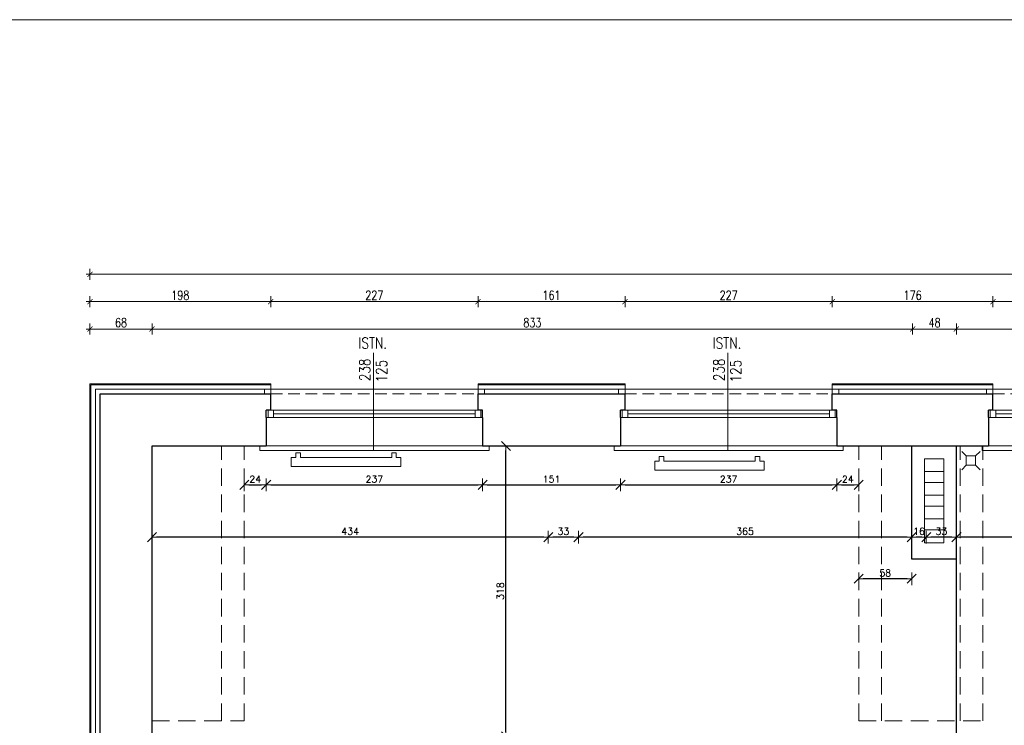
# Model space of a CAD drawing. Header units: millimetres. Extents: x 15214 to 140083, y -437840 to -79279.
# Tile 570 of 656: x 71596 to 72675, y -197888 to -197115. Entities that reach past the tile are written whole.
import ezdxf

# ---------------------------------------------------------------- set-up
doc = ezdxf.new("R2010")
doc.units = ezdxf.units.MM
doc.linetypes.add('HIDDEN', pattern=[9.525, 6.35, -3.175])
doc.layers.get('0').update_dxf_attribs({"lineweight": 0})
for name, color, linetype, lineweight in [('! grzejniki', 7, 'Continuous', 0), ('! tynk', 21, 'Continuous', 0), ('0-osie-tx', 66, 'Continuous', 9), ('A_wymiary', 7, 'Continuous', 5), ('Istn-armatura', 6, 'Continuous', 9), ('Istn-cienka', 4, 'Continuous', 9), ('Istn-okna', 6, 'Continuous', 13), ('Istn-sciany', 3, 'Continuous', 30), ('Istn-went', 5, 'Continuous', 13), ('Istn-widok', 1, 'Continuous', 15), ('Ocieplenie', 4, 'ZIGZAG', 5), ('Opis', 8, 'Continuous', 13)]:
    doc.layers.add(name, color=color, linetype=linetype, lineweight=lineweight)
doc.layers.add('Powierzchnia', color=140, linetype='Continuous', lineweight=5, plot=False)
doc.layers.add('ramki', color=66, linetype='Continuous', lineweight=9, plot=False)
doc.layers.add('Wyburzenia', color=7, linetype='Continuous', lineweight=13, true_color=0xb0b0b0)
doc.styles.add('ARCHETYP', font='romans.shx', dxfattribs={"height": 15})
doc.styles.add('SIMPLEX', font='simplex.shx', dxfattribs={"width": 0.77})
doc.styles.add('TXT', font='simplex.shx')
doc.linetypes.add('ZIGZAG', pattern='A,0.00254,-5.08,[131,ltypeshp.shx,S=5.08,R=0,X=-5.08,Y=0],-10.16,[131,ltypeshp.shx,S=5.08,R=180,X=5.08,Y=0],-5.08', length=20.32254)
doc.dimstyles.new('DIM50', dxfattribs={"dimscale": 5, "dimtxt": 2, "dimasz": 1, "dimexe": 0, "dimexo": 0, "dimgap": 0.5, "dimtad": 1, "dimdec": 4, "dimrnd": 0.5, "dimdsep": 46, "dimtxsty": 'TXT', "dimblk": 'TICK1', "dimblk1": 'TICK1', "dimblk2": 'TICK1', "dimsah": 1, "dimcen": 0, "dimse1": 1, "dimse2": 1, "dimclrd": 1, "dimclre": 7, "dimclrt": 9, "dimadec": 0, "dimazin": 0, "dimtfac": 1, "dimtdec": 4, "dimtmove": 2, "dimatfit": 3, "dimldrblk": 'TICK1', "dimfxl": 1, "dimtolj": 1, "dimarcsym": 0})
doc.dimstyles.new('OL PB 100', dxfattribs={"dimscale": 4, "dimtxt": 2.5, "dimasz": 0.1, "dimexe": 10, "dimexo": 10, "dimgap": 0.5, "dimtad": 1, "dimdec": 1, "dimrnd": 0.5, "dimzin": 9, "dimdsep": 46, "dimtxsty": 'SIMPLEX', "dimblk": 'thick_MSz', "dimcen": 0.05, "dimdle": 8, "dimse1": 1, "dimse2": 1, "dimclrd": 256, "dimclre": 256, "dimclrt": 3, "dimadec": 1, "dimazin": 2, "dimtfac": 1, "dimtdec": 1, "dimtix": 1, "dimtofl": 0, "dimtmove": 2, "dimatfit": 3, "dimldrblk": 'thick_MSz', "dimfxl": 10, "dimfxlon": 1, "dimtolj": 1, "dimlwd": -1, "dimlwe": -1, "dimarcsym": 0})

# ---------------------------------------------------------------- blocks, each defined once
blk = doc.blocks.new('TICK1')
at = {"color": 2}
blk.add_line((-1, -1), (1, 1), dxfattribs=at)
at = {"color": 0}
for p, q in [((0, 0), (-1, 0)), ((0, -1.4), (0, 1.4))]:
    blk.add_line(p, q, dxfattribs=at)
blk = doc.blocks.new('*D231')
at = {"layer": 'DEFPOINTS', "color": 0, "transparency": 16777216}
for p in [(72622.4, -197681.5), (72622.4, -197681.5), (72965.4, -197681.5)]:
    blk.add_point(p, dxfattribs=at)
at = {"layer": 'Wyburzenia', "color": 1, "lineweight": -2, "transparency": 16777216}
blk.add_line((72960.4, -197681.5), (72627.4, -197681.5), dxfattribs=at)
at = {"layer": 'Wyburzenia', "color": 1, "lineweight": -2, "transparency": 16777216, "xscale": 5, "yscale": 5, "zscale": 5, "rotation": 180}
blk.add_blockref('TICK1', (72622.4, -197681.5), dxfattribs=at)
at = {"layer": 'Wyburzenia', "color": 1, "lineweight": -2, "transparency": 16777216, "xscale": 5, "yscale": 5, "zscale": 5}
blk.add_blockref('TICK1', (72965.4, -197681.5), dxfattribs=at)
at = {"layer": 'Wyburzenia', "color": 9, "transparency": 16777216, "insert": (72793.9, -197675.2), "char_height": 7.5, "attachment_point": 5, "style": 'TXT'}
blk.add_mtext('\\A1;343', dxfattribs=at)
blk = doc.blocks.new('*D232')
at = {"layer": 'DEFPOINTS', "color": 0, "transparency": 16777216}
for p in [(72208.4, -197681.5), (72208.4, -197705.6), (72573.4, -197705.6)]:
    blk.add_point(p, dxfattribs=at)
at = {"layer": 'Wyburzenia', "color": 1, "lineweight": -2, "transparency": 16777216}
blk.add_line((72568.4, -197681.5), (72213.4, -197681.5), dxfattribs=at)
at = {"layer": 'Wyburzenia', "color": 1, "lineweight": -2, "transparency": 16777216, "xscale": 5, "yscale": 5, "zscale": 5, "rotation": 180}
blk.add_blockref('TICK1', (72208.4, -197681.5), dxfattribs=at)
at = {"layer": 'Wyburzenia', "color": 1, "lineweight": -2, "transparency": 16777216, "xscale": 5, "yscale": 5, "zscale": 5}
blk.add_blockref('TICK1', (72573.4, -197681.5), dxfattribs=at)
at = {"layer": 'Wyburzenia', "color": 9, "transparency": 16777216, "insert": (72390.9, -197675.2), "char_height": 7.5, "attachment_point": 5, "style": 'TXT'}
blk.add_mtext('\\A1;365', dxfattribs=at)
blk = doc.blocks.new('*D233')
at = {"layer": 'DEFPOINTS', "color": 0, "transparency": 16777216}
for p in [(72175.4, -197681.5), (72175.4, -197681.5), (72208.4, -197705.6)]:
    blk.add_point(p, dxfattribs=at)
at = {"layer": 'Wyburzenia', "color": 1, "lineweight": -2, "transparency": 16777216}
blk.add_line((72203.4, -197681.5), (72180.4, -197681.5), dxfattribs=at)
at = {"layer": 'Wyburzenia', "color": 1, "lineweight": -2, "transparency": 16777216, "xscale": 5, "yscale": 5, "zscale": 5, "rotation": 180}
blk.add_blockref('TICK1', (72175.4, -197681.5), dxfattribs=at)
at = {"layer": 'Wyburzenia', "color": 1, "lineweight": -2, "transparency": 16777216, "xscale": 5, "yscale": 5, "zscale": 5}
blk.add_blockref('TICK1', (72208.4, -197681.5), dxfattribs=at)
at = {"layer": 'Wyburzenia', "color": 9, "transparency": 16777216, "insert": (72191.9, -197675.2), "char_height": 7.5, "attachment_point": 5, "style": 'TXT'}
blk.add_mtext('\\A1;33', dxfattribs=at)
blk = doc.blocks.new('*D234')
at = {"layer": 'DEFPOINTS', "color": 0, "transparency": 16777216}
for p in [(71741.4, -197681.5), (71741.4, -197681.5), (72175.4, -197681.5)]:
    blk.add_point(p, dxfattribs=at)
at = {"layer": 'Wyburzenia', "color": 1, "lineweight": -2, "transparency": 16777216}
blk.add_line((72170.4, -197681.5), (71746.4, -197681.5), dxfattribs=at)
at = {"layer": 'Wyburzenia', "color": 1, "lineweight": -2, "transparency": 16777216, "xscale": 5, "yscale": 5, "zscale": 5, "rotation": 180}
blk.add_blockref('TICK1', (71741.4, -197681.5), dxfattribs=at)
at = {"layer": 'Wyburzenia', "color": 1, "lineweight": -2, "transparency": 16777216, "xscale": 5, "yscale": 5, "zscale": 5}
blk.add_blockref('TICK1', (72175.4, -197681.5), dxfattribs=at)
at = {"layer": 'Wyburzenia', "color": 9, "transparency": 16777216, "insert": (71958.4, -197675.2), "char_height": 7.5, "attachment_point": 5, "style": 'TXT'}
blk.add_mtext('\\A1;434', dxfattribs=at)
blk = doc.blocks.new('*D228')
at = {"layer": '0-osie-tx', "color": 1, "lineweight": -2, "transparency": 16777216}
blk.add_line((72129, -197894.6), (72129, -197586.6), dxfattribs=at)
at = {"layer": 'DEFPOINTS', "color": 0, "transparency": 16777216}
for p in [(72129, -197581.6), (72166.4, -197581.6), (72166.4, -197899.6)]:
    blk.add_point(p, dxfattribs=at)
at = {"layer": '0-osie-tx', "color": 1, "lineweight": -2, "transparency": 16777216, "xscale": 5, "yscale": 5, "zscale": 5}
for p, rotation in [((72129, -197581.6), 90), ((72129, -197899.6), 270)]:
    blk.add_blockref('TICK1', p, dxfattribs=dict(at, rotation=rotation))
at = {"layer": '0-osie-tx', "color": 9, "transparency": 16777216, "insert": (72122.8, -197740.6), "char_height": 7.5, "attachment_point": 5, "rotation": 90, "style": 'TXT'}
blk.add_mtext('\\A1;318', dxfattribs=at)
blk = doc.blocks.new('*D218')
at = {"layer": 'DEFPOINTS', "color": 0, "transparency": 16777216}
for p in [(72589.4, -197681.5), (72622.4, -197681.5), (72589.4, -197705.6)]:
    blk.add_point(p, dxfattribs=at)
at = {"layer": 'Wyburzenia', "color": 1, "lineweight": -2, "transparency": 16777216}
blk.add_line((72617.4, -197681.5), (72594.4, -197681.5), dxfattribs=at)
at = {"layer": 'Wyburzenia', "color": 1, "lineweight": -2, "transparency": 16777216, "xscale": 5, "yscale": 5, "zscale": 5, "rotation": 180}
blk.add_blockref('TICK1', (72589.4, -197681.5), dxfattribs=at)
at = {"layer": 'Wyburzenia', "color": 1, "lineweight": -2, "transparency": 16777216, "xscale": 5, "yscale": 5, "zscale": 5}
blk.add_blockref('TICK1', (72622.4, -197681.5), dxfattribs=at)
at = {"layer": 'Wyburzenia', "color": 9, "transparency": 16777216, "insert": (72605.9, -197675.2), "char_height": 7.5, "attachment_point": 5, "style": 'TXT'}
blk.add_mtext('\\A1;33', dxfattribs=at)
blk = doc.blocks.new('*D219')
at = {"layer": 'DEFPOINTS', "color": 0, "transparency": 16777216}
for p in [(72573.4, -197681.5), (72573.4, -197705.6), (72589.4, -197705.6)]:
    blk.add_point(p, dxfattribs=at)
at = {"layer": 'Wyburzenia', "color": 1, "lineweight": -2, "transparency": 16777216}
blk.add_line((72584.4, -197681.5), (72578.4, -197681.5), dxfattribs=at)
at = {"layer": 'Wyburzenia', "color": 1, "lineweight": -2, "transparency": 16777216, "xscale": 5, "yscale": 5, "zscale": 5, "rotation": 180}
blk.add_blockref('TICK1', (72573.4, -197681.5), dxfattribs=at)
at = {"layer": 'Wyburzenia', "color": 1, "lineweight": -2, "transparency": 16777216, "xscale": 5, "yscale": 5, "zscale": 5}
blk.add_blockref('TICK1', (72589.4, -197681.5), dxfattribs=at)
at = {"layer": 'Wyburzenia', "color": 9, "transparency": 16777216, "insert": (72581.4, -197675.2), "char_height": 7.5, "attachment_point": 5, "style": 'TXT'}
blk.add_mtext('\\A1;16', dxfattribs=at)
blk = doc.blocks.new('A$C19D82A3D')
for points in [[(-5, 10), (-10, 15)], [(5, 10), (10, 15)], [(-5, 0), (-10, -5)], [(5, 0), (10, -5)]]:
    blk.add_lwpolyline(points)
blk.add_lwpolyline([(-5, 10), (5, 10), (5, 0), (-5, 0)], close=True)
blk = doc.blocks.new('*D212')
at = {"layer": '0-osie-tx', "color": 1, "lineweight": -2, "transparency": 16777216}
blk.add_line((71847.4, -197624.3), (71861.4, -197624.3), dxfattribs=at)
at = {"layer": 'DEFPOINTS', "color": 0, "transparency": 16777216}
for p in [(71842.4, -197581.6), (71866.4, -197581.6), (71866.4, -197624.3)]:
    blk.add_point(p, dxfattribs=at)
at = {"layer": '0-osie-tx', "color": 1, "lineweight": -2, "transparency": 16777216, "xscale": 5, "yscale": 5, "zscale": 5, "rotation": 180}
blk.add_blockref('TICK1', (71842.4, -197624.3), dxfattribs=at)
at = {"layer": '0-osie-tx', "color": 1, "lineweight": -2, "transparency": 16777216, "xscale": 5, "yscale": 5, "zscale": 5}
blk.add_blockref('TICK1', (71866.4, -197624.3), dxfattribs=at)
at = {"layer": '0-osie-tx', "color": 9, "transparency": 16777216, "insert": (71854.4, -197618), "char_height": 7.5, "attachment_point": 5, "style": 'TXT'}
blk.add_mtext('\\A1;24', dxfattribs=at)
blk = doc.blocks.new('okno 2')
at = {"layer": 'Istn-cienka', "linetype": 'HIDDEN', "ltscale": 2}
for points in [[(48367, -198652.6), (48594, -198652.6)], [(48599, -198709.6), (48362, -198709.6)]]:
    blk.add_lwpolyline(points, dxfattribs=at)
at = {"layer": 'Istn-okna'}
for points in [[(48599, -198670.6), (48362, -198670.6)], [(48591, -198674.6), (48370, -198674.6)], [(48599, -198678.6), (48362, -198678.6)]]:
    blk.add_lwpolyline(points, dxfattribs=at)
for points in [[(48370, -198670.6), (48364, -198670.6), (48364, -198678.6), (48370, -198678.6)], [(48597, -198670.6), (48591, -198670.6), (48591, -198678.6), (48597, -198678.6)]]:
    blk.add_lwpolyline(points, close=True, dxfattribs=at)
at = {"layer": 'Istn-sciany'}
for points in [[(48367, -198670.6), (48367, -198652.6)], [(48594, -198670.6), (48594, -198652.6)], [(48367, -198670.6), (48362, -198670.6)], [(48362, -198678.6), (48362, -198670.6)], [(48599, -198670.6), (48594, -198670.6)], [(48599, -198678.6), (48599, -198670.6)], [(48362, -198678.6), (48362, -198709.6)], [(48599, -198678.6), (48599, -198709.6)]]:
    blk.add_lwpolyline(points, dxfattribs=at)
at = {"layer": 'Istn-widok'}
for points in [[(48360, -198647.6), (48601, -198647.6)], [(48360, -198652.6), (48360, -198647.6)], [(48601, -198652.6), (48601, -198647.6)], [(48355, -198709.6), (48355, -198714.6)], [(48606, -198714.6), (48355, -198714.6)], [(48606, -198709.6), (48606, -198714.6)]]:
    blk.add_lwpolyline(points, dxfattribs=at)
blk = doc.blocks.new('*D184')
at = {"layer": '0-osie-tx', "color": 1, "lineweight": -2, "transparency": 16777216}
blk.add_line((71746.4, -197912.6), (71837.4, -197912.6), dxfattribs=at)
at = {"layer": 'DEFPOINTS', "color": 0, "transparency": 16777216}
for p in [(71741.4, -197882.6), (71842.4, -197882.6), (71842.4, -197912.6)]:
    blk.add_point(p, dxfattribs=at)
at = {"layer": '0-osie-tx', "color": 1, "lineweight": -2, "transparency": 16777216, "xscale": 5, "yscale": 5, "zscale": 5, "rotation": 180}
blk.add_blockref('TICK1', (71741.4, -197912.6), dxfattribs=at)
at = {"layer": '0-osie-tx', "color": 1, "lineweight": -2, "transparency": 16777216, "xscale": 5, "yscale": 5, "zscale": 5}
blk.add_blockref('TICK1', (71842.4, -197912.6), dxfattribs=at)
at = {"layer": '0-osie-tx', "color": 9, "transparency": 16777216, "insert": (71791.9, -197906.3), "char_height": 7.5, "attachment_point": 5, "style": 'TXT'}
blk.add_mtext('\\A1;101', dxfattribs=at)
blk = doc.blocks.new('*D185')
at = {"layer": '0-osie-tx', "color": 1, "lineweight": -2, "transparency": 16777216}
blk.add_line((71871.4, -197624.3), (72098.4, -197624.3), dxfattribs=at)
at = {"layer": 'DEFPOINTS', "color": 0, "transparency": 16777216}
for p in [(71866.4, -197581.6), (72103.4, -197581.6), (72103.4, -197624.3)]:
    blk.add_point(p, dxfattribs=at)
at = {"layer": '0-osie-tx', "color": 1, "lineweight": -2, "transparency": 16777216, "xscale": 5, "yscale": 5, "zscale": 5, "rotation": 180}
blk.add_blockref('TICK1', (71866.4, -197624.3), dxfattribs=at)
at = {"layer": '0-osie-tx', "color": 1, "lineweight": -2, "transparency": 16777216, "xscale": 5, "yscale": 5, "zscale": 5}
blk.add_blockref('TICK1', (72103.4, -197624.3), dxfattribs=at)
at = {"layer": '0-osie-tx', "color": 9, "transparency": 16777216, "insert": (71984.9, -197618), "char_height": 7.5, "attachment_point": 5, "style": 'TXT'}
blk.add_mtext('\\A1;237', dxfattribs=at)
blk = doc.blocks.new('*D186')
at = {"layer": '0-osie-tx', "color": 1, "lineweight": -2, "transparency": 16777216}
blk.add_line((72108.4, -197624.3), (72249.4, -197624.3), dxfattribs=at)
at = {"layer": 'DEFPOINTS', "color": 0, "transparency": 16777216}
for p in [(72103.4, -197581.6), (72254.4, -197581.6), (72254.4, -197624.3)]:
    blk.add_point(p, dxfattribs=at)
at = {"layer": '0-osie-tx', "color": 1, "lineweight": -2, "transparency": 16777216, "xscale": 5, "yscale": 5, "zscale": 5, "rotation": 180}
blk.add_blockref('TICK1', (72103.4, -197624.3), dxfattribs=at)
at = {"layer": '0-osie-tx', "color": 1, "lineweight": -2, "transparency": 16777216, "xscale": 5, "yscale": 5, "zscale": 5}
blk.add_blockref('TICK1', (72254.4, -197624.3), dxfattribs=at)
at = {"layer": '0-osie-tx', "color": 9, "transparency": 16777216, "insert": (72178.9, -197618), "char_height": 7.5, "attachment_point": 5, "style": 'TXT'}
blk.add_mtext('\\A1;151', dxfattribs=at)
blk = doc.blocks.new('*D187')
at = {"layer": '0-osie-tx', "color": 1, "lineweight": -2, "transparency": 16777216}
blk.add_line((72259.4, -197624.3), (72486.4, -197624.3), dxfattribs=at)
at = {"layer": 'DEFPOINTS', "color": 0, "transparency": 16777216}
for p in [(72254.4, -197581.6), (72491.4, -197581.6), (72491.4, -197624.3)]:
    blk.add_point(p, dxfattribs=at)
at = {"layer": '0-osie-tx', "color": 1, "lineweight": -2, "transparency": 16777216, "xscale": 5, "yscale": 5, "zscale": 5, "rotation": 180}
blk.add_blockref('TICK1', (72254.4, -197624.3), dxfattribs=at)
at = {"layer": '0-osie-tx', "color": 1, "lineweight": -2, "transparency": 16777216, "xscale": 5, "yscale": 5, "zscale": 5}
blk.add_blockref('TICK1', (72491.4, -197624.3), dxfattribs=at)
at = {"layer": '0-osie-tx', "color": 9, "transparency": 16777216, "insert": (72372.9, -197618), "char_height": 7.5, "attachment_point": 5, "style": 'TXT'}
blk.add_mtext('\\A1;237', dxfattribs=at)
blk = doc.blocks.new('*D188')
at = {"layer": '0-osie-tx', "color": 1, "lineweight": -2, "transparency": 16777216}
blk.add_line((72496.4, -197624.3), (72510.4, -197624.3), dxfattribs=at)
at = {"layer": 'DEFPOINTS', "color": 0, "transparency": 16777216}
for p in [(72491.4, -197581.6), (72515.4, -197581.6), (72515.4, -197624.3)]:
    blk.add_point(p, dxfattribs=at)
at = {"layer": '0-osie-tx', "color": 1, "lineweight": -2, "transparency": 16777216, "xscale": 5, "yscale": 5, "zscale": 5, "rotation": 180}
blk.add_blockref('TICK1', (72491.4, -197624.3), dxfattribs=at)
at = {"layer": '0-osie-tx', "color": 1, "lineweight": -2, "transparency": 16777216, "xscale": 5, "yscale": 5, "zscale": 5}
blk.add_blockref('TICK1', (72515.4, -197624.3), dxfattribs=at)
at = {"layer": '0-osie-tx', "color": 9, "transparency": 16777216, "insert": (72503.4, -197618), "char_height": 7.5, "attachment_point": 5, "style": 'TXT'}
blk.add_mtext('\\A1;24', dxfattribs=at)
blk = doc.blocks.new('*D189')
at = {"layer": '0-osie-tx', "color": 1, "lineweight": -2, "transparency": 16777216}
blk.add_line((72568.4, -197727.1), (72520.4, -197727.1), dxfattribs=at)
at = {"layer": 'DEFPOINTS', "color": 0, "transparency": 16777216}
for p in [(72515.4, -197705.6), (72573.4, -197705.6), (72515.4, -197727.1)]:
    blk.add_point(p, dxfattribs=at)
at = {"layer": '0-osie-tx', "color": 1, "lineweight": -2, "transparency": 16777216, "xscale": 5, "yscale": 5, "zscale": 5, "rotation": 180}
blk.add_blockref('TICK1', (72515.4, -197727.1), dxfattribs=at)
at = {"layer": '0-osie-tx', "color": 1, "lineweight": -2, "transparency": 16777216, "xscale": 5, "yscale": 5, "zscale": 5}
blk.add_blockref('TICK1', (72573.4, -197727.1), dxfattribs=at)
at = {"layer": '0-osie-tx', "color": 9, "transparency": 16777216, "insert": (72544.4, -197720.8), "char_height": 7.5, "attachment_point": 5, "style": 'TXT'}
blk.add_mtext('\\A1;58', dxfattribs=at)
blk = doc.blocks.new('thick_MSz')
for p, q in [((-10, 0), (10, 0)), ((0, 15), (0, -15))]:
    blk.add_line(p, q)
at = {"const_width": 2, "elevation": 2}
blk.add_lwpolyline([(-7.1, -7.1), (7.1, 7.1)], dxfattribs=at)
blk = doc.blocks.new('*D1011')
at = {"layer": 'A_wymiary', "transparency": 16777216}
blk.add_line((71134.4, -199588.2), (71134.4, -197514), dxfattribs=at)
at = {"layer": 'DEFPOINTS', "color": 0, "transparency": 16777216}
for p in [(71134.4, -197513.6), (71673.4, -197513.6), (71950.4, -199588.6)]:
    blk.add_point(p, dxfattribs=at)
at = {"layer": 'A_wymiary', "transparency": 16777216, "xscale": 0.4, "yscale": 0.4, "zscale": 0.4}
for p, rotation in [((71134.4, -197513.6), 90), ((71134.4, -199588.6), 270)]:
    blk.add_blockref('thick_MSz', p, dxfattribs=dict(at, rotation=rotation))
at = {"layer": 'A_wymiary', "color": 3, "transparency": 16777216, "insert": (71127.4, -198551.1), "char_height": 10, "attachment_point": 5, "rotation": 90, "style": 'SIMPLEX'}
blk.add_mtext('\\A1;2075', dxfattribs=at)
blk = doc.blocks.new('*D1012')
at = {"layer": 'A_wymiary', "transparency": 16777216}
blk.add_line((71673.8, -197393.6), (74389, -197393.6), dxfattribs=at)
at = {"layer": 'DEFPOINTS', "color": 0, "transparency": 16777216}
for p in [(74389.4, -197393.6), (71673.4, -197513.6), (74389.4, -197513.6)]:
    blk.add_point(p, dxfattribs=at)
at = {"layer": 'A_wymiary', "transparency": 16777216, "xscale": 0.4, "yscale": 0.4, "zscale": 0.4, "rotation": 180}
blk.add_blockref('thick_MSz', (71673.4, -197393.6), dxfattribs=at)
at = {"layer": 'A_wymiary', "transparency": 16777216, "xscale": 0.4, "yscale": 0.4, "zscale": 0.4}
blk.add_blockref('thick_MSz', (74389.4, -197393.6), dxfattribs=at)
at = {"layer": 'A_wymiary', "color": 3, "transparency": 16777216, "insert": (73031.4, -197386.6), "char_height": 10, "attachment_point": 5, "style": 'SIMPLEX'}
blk.add_mtext('\\A1;2716', dxfattribs=at)
blk = doc.blocks.new('*D1037')
at = {"layer": 'A_wymiary', "transparency": 16777216}
blk.add_line((71164.4, -198072.2), (71164.4, -197514), dxfattribs=at)
at = {"layer": 'DEFPOINTS', "color": 0, "transparency": 16777216}
for p in [(71164.4, -197513.6), (71673.4, -197513.6), (71673.4, -198072.6)]:
    blk.add_point(p, dxfattribs=at)
at = {"layer": 'A_wymiary', "transparency": 16777216, "xscale": 0.4, "yscale": 0.4, "zscale": 0.4}
for p, rotation in [((71164.4, -197513.6), 90), ((71164.4, -198072.6), 270)]:
    blk.add_blockref('thick_MSz', p, dxfattribs=dict(at, rotation=rotation))
at = {"layer": 'A_wymiary', "color": 3, "transparency": 16777216, "insert": (71157.4, -197793.1), "char_height": 10, "attachment_point": 5, "rotation": 90, "style": 'SIMPLEX'}
blk.add_mtext('\\A1;559', dxfattribs=at)
blk = doc.blocks.new('*D1038')
at = {"layer": 'A_wymiary', "transparency": 16777216}
blk.add_line((71194.4, -197514), (71194.4, -197581.2), dxfattribs=at)
at = {"layer": 'DEFPOINTS', "color": 0, "transparency": 16777216}
for p in [(71673.4, -197513.6), (71194.4, -197581.6), (71741.4, -197581.6)]:
    blk.add_point(p, dxfattribs=at)
at = {"layer": 'A_wymiary', "transparency": 16777216, "xscale": 0.4, "yscale": 0.4, "zscale": 0.4}
for p, rotation in [((71194.4, -197513.6), 90), ((71194.4, -197581.6), 270)]:
    blk.add_blockref('thick_MSz', p, dxfattribs=dict(at, rotation=rotation))
at = {"layer": 'A_wymiary', "color": 3, "transparency": 16777216, "insert": (71187.4, -197547.6), "char_height": 10, "attachment_point": 5, "rotation": 90, "style": 'SIMPLEX'}
blk.add_mtext('\\A1;68', dxfattribs=at)
blk = doc.blocks.new('*D1039')
at = {"layer": 'A_wymiary', "transparency": 16777216}
blk.add_line((71194.4, -197582), (71194.4, -198337.2), dxfattribs=at)
at = {"layer": 'DEFPOINTS', "color": 0, "transparency": 16777216}
for p in [(71741.4, -197581.6), (71194.4, -198337.6), (71741.4, -198337.6)]:
    blk.add_point(p, dxfattribs=at)
at = {"layer": 'A_wymiary', "transparency": 16777216, "xscale": 0.4, "yscale": 0.4, "zscale": 0.4}
for p, rotation in [((71194.4, -197581.6), 90), ((71194.4, -198337.6), 270)]:
    blk.add_blockref('thick_MSz', p, dxfattribs=dict(at, rotation=rotation))
at = {"layer": 'A_wymiary', "color": 3, "transparency": 16777216, "insert": (71187.4, -197959.6), "char_height": 10, "attachment_point": 5, "rotation": 90, "style": 'SIMPLEX'}
blk.add_mtext('\\A1;756', dxfattribs=at)
blk = doc.blocks.new('*D1113')
at = {"layer": 'A_wymiary', "transparency": 16777216}
blk.add_line((71673.8, -197423.6), (71871, -197423.6), dxfattribs=at)
at = {"layer": 'DEFPOINTS', "color": 0, "transparency": 16777216}
for p in [(71871.4, -197423.6), (71673.4, -197513.6), (71871.4, -197513.6)]:
    blk.add_point(p, dxfattribs=at)
at = {"layer": 'A_wymiary', "transparency": 16777216, "xscale": 0.4, "yscale": 0.4, "zscale": 0.4, "rotation": 180}
blk.add_blockref('thick_MSz', (71673.4, -197423.6), dxfattribs=at)
at = {"layer": 'A_wymiary', "transparency": 16777216, "xscale": 0.4, "yscale": 0.4, "zscale": 0.4}
blk.add_blockref('thick_MSz', (71871.4, -197423.6), dxfattribs=at)
at = {"layer": 'A_wymiary', "color": 3, "transparency": 16777216, "insert": (71772.4, -197416.6), "char_height": 10, "attachment_point": 5, "style": 'SIMPLEX'}
blk.add_mtext('\\A1;198', dxfattribs=at)
blk = doc.blocks.new('*D1114')
at = {"layer": 'A_wymiary', "transparency": 16777216}
blk.add_line((71871.8, -197423.6), (72098, -197423.6), dxfattribs=at)
at = {"layer": 'DEFPOINTS', "color": 0, "transparency": 16777216}
for p in [(72098.4, -197423.6), (71871.4, -197513.6), (72098.4, -197533.6)]:
    blk.add_point(p, dxfattribs=at)
at = {"layer": 'A_wymiary', "transparency": 16777216, "xscale": 0.4, "yscale": 0.4, "zscale": 0.4, "rotation": 180}
blk.add_blockref('thick_MSz', (71871.4, -197423.6), dxfattribs=at)
at = {"layer": 'A_wymiary', "transparency": 16777216, "xscale": 0.4, "yscale": 0.4, "zscale": 0.4}
blk.add_blockref('thick_MSz', (72098.4, -197423.6), dxfattribs=at)
at = {"layer": 'A_wymiary', "color": 3, "transparency": 16777216, "insert": (71984.9, -197416.6), "char_height": 10, "attachment_point": 5, "style": 'SIMPLEX'}
blk.add_mtext('\\A1;227', dxfattribs=at)
blk = doc.blocks.new('*D1115')
at = {"layer": 'A_wymiary', "transparency": 16777216}
blk.add_line((72098.8, -197423.6), (72259, -197423.6), dxfattribs=at)
at = {"layer": 'DEFPOINTS', "color": 0, "transparency": 16777216}
for p in [(72259.4, -197423.6), (72098.4, -197533.6), (72259.4, -197533.6)]:
    blk.add_point(p, dxfattribs=at)
at = {"layer": 'A_wymiary', "transparency": 16777216, "xscale": 0.4, "yscale": 0.4, "zscale": 0.4, "rotation": 180}
blk.add_blockref('thick_MSz', (72098.4, -197423.6), dxfattribs=at)
at = {"layer": 'A_wymiary', "transparency": 16777216, "xscale": 0.4, "yscale": 0.4, "zscale": 0.4}
blk.add_blockref('thick_MSz', (72259.4, -197423.6), dxfattribs=at)
at = {"layer": 'A_wymiary', "color": 3, "transparency": 16777216, "insert": (72178.9, -197416.6), "char_height": 10, "attachment_point": 5, "style": 'SIMPLEX'}
blk.add_mtext('\\A1;161', dxfattribs=at)
blk = doc.blocks.new('*D1116')
at = {"layer": 'A_wymiary', "transparency": 16777216}
blk.add_line((72259.8, -197423.6), (72486, -197423.6), dxfattribs=at)
at = {"layer": 'DEFPOINTS', "color": 0, "transparency": 16777216}
for p in [(72486.4, -197423.6), (72259.4, -197533.6), (72486.4, -197533.6)]:
    blk.add_point(p, dxfattribs=at)
at = {"layer": 'A_wymiary', "transparency": 16777216, "xscale": 0.4, "yscale": 0.4, "zscale": 0.4, "rotation": 180}
blk.add_blockref('thick_MSz', (72259.4, -197423.6), dxfattribs=at)
at = {"layer": 'A_wymiary', "transparency": 16777216, "xscale": 0.4, "yscale": 0.4, "zscale": 0.4}
blk.add_blockref('thick_MSz', (72486.4, -197423.6), dxfattribs=at)
at = {"layer": 'A_wymiary', "color": 3, "transparency": 16777216, "insert": (72372.9, -197416.6), "char_height": 10, "attachment_point": 5, "style": 'SIMPLEX'}
blk.add_mtext('\\A1;227', dxfattribs=at)
blk = doc.blocks.new('*D1117')
at = {"layer": 'A_wymiary', "transparency": 16777216}
blk.add_line((72486.8, -197423.6), (72662, -197423.6), dxfattribs=at)
at = {"layer": 'DEFPOINTS', "color": 0, "transparency": 16777216}
for p in [(72662.4, -197423.6), (72486.4, -197533.6), (72662.4, -197533.6)]:
    blk.add_point(p, dxfattribs=at)
at = {"layer": 'A_wymiary', "transparency": 16777216, "xscale": 0.4, "yscale": 0.4, "zscale": 0.4, "rotation": 180}
blk.add_blockref('thick_MSz', (72486.4, -197423.6), dxfattribs=at)
at = {"layer": 'A_wymiary', "transparency": 16777216, "xscale": 0.4, "yscale": 0.4, "zscale": 0.4}
blk.add_blockref('thick_MSz', (72662.4, -197423.6), dxfattribs=at)
at = {"layer": 'A_wymiary', "color": 3, "transparency": 16777216, "insert": (72574.4, -197416.6), "char_height": 10, "attachment_point": 5, "style": 'SIMPLEX'}
blk.add_mtext('\\A1;176', dxfattribs=at)
blk = doc.blocks.new('*D1118')
at = {"layer": 'A_wymiary', "transparency": 16777216}
blk.add_line((72662.8, -197423.6), (72889, -197423.6), dxfattribs=at)
at = {"layer": 'DEFPOINTS', "color": 0, "transparency": 16777216}
for p in [(72889.4, -197423.6), (72662.4, -197533.6), (72889.4, -197533.6)]:
    blk.add_point(p, dxfattribs=at)
at = {"layer": 'A_wymiary', "transparency": 16777216, "xscale": 0.4, "yscale": 0.4, "zscale": 0.4, "rotation": 180}
blk.add_blockref('thick_MSz', (72662.4, -197423.6), dxfattribs=at)
at = {"layer": 'A_wymiary', "transparency": 16777216, "xscale": 0.4, "yscale": 0.4, "zscale": 0.4}
blk.add_blockref('thick_MSz', (72889.4, -197423.6), dxfattribs=at)
at = {"layer": 'A_wymiary', "color": 3, "transparency": 16777216, "insert": (72775.9, -197416.6), "char_height": 10, "attachment_point": 5, "style": 'SIMPLEX'}
blk.add_mtext('\\A1;227', dxfattribs=at)
blk = doc.blocks.new('*D1126')
at = {"layer": 'A_wymiary', "transparency": 16777216}
blk.add_line((71673.8, -197453.6), (71741, -197453.6), dxfattribs=at)
at = {"layer": 'DEFPOINTS', "color": 0, "transparency": 16777216}
for p in [(71741.4, -197453.6), (71673.4, -197513.6), (71741.4, -197581.6)]:
    blk.add_point(p, dxfattribs=at)
at = {"layer": 'A_wymiary', "transparency": 16777216, "xscale": 0.4, "yscale": 0.4, "zscale": 0.4, "rotation": 180}
blk.add_blockref('thick_MSz', (71673.4, -197453.6), dxfattribs=at)
at = {"layer": 'A_wymiary', "transparency": 16777216, "xscale": 0.4, "yscale": 0.4, "zscale": 0.4}
blk.add_blockref('thick_MSz', (71741.4, -197453.6), dxfattribs=at)
at = {"layer": 'A_wymiary', "color": 3, "transparency": 16777216, "insert": (71707.4, -197446.6), "char_height": 10, "attachment_point": 5, "style": 'SIMPLEX'}
blk.add_mtext('\\A1;68', dxfattribs=at)
blk = doc.blocks.new('*D1127')
at = {"layer": 'A_wymiary', "transparency": 16777216}
blk.add_line((71741.8, -197453.6), (72574, -197453.6), dxfattribs=at)
at = {"layer": 'DEFPOINTS', "color": 0, "transparency": 16777216}
for p in [(72574.4, -197453.6), (71741.4, -197581.6), (72574.4, -197581.6)]:
    blk.add_point(p, dxfattribs=at)
at = {"layer": 'A_wymiary', "transparency": 16777216, "xscale": 0.4, "yscale": 0.4, "zscale": 0.4, "rotation": 180}
blk.add_blockref('thick_MSz', (71741.4, -197453.6), dxfattribs=at)
at = {"layer": 'A_wymiary', "transparency": 16777216, "xscale": 0.4, "yscale": 0.4, "zscale": 0.4}
blk.add_blockref('thick_MSz', (72574.4, -197453.6), dxfattribs=at)
at = {"layer": 'A_wymiary', "color": 3, "transparency": 16777216, "insert": (72157.9, -197446.6), "char_height": 10, "attachment_point": 5, "style": 'SIMPLEX'}
blk.add_mtext('\\A1;833', dxfattribs=at)
blk = doc.blocks.new('*D1128')
at = {"layer": 'A_wymiary', "transparency": 16777216}
blk.add_line((72574.8, -197453.6), (72622, -197453.6), dxfattribs=at)
at = {"layer": 'DEFPOINTS', "color": 0, "transparency": 16777216}
for p in [(72622.4, -197453.6), (72574.4, -197581.6), (72622.4, -197581.6)]:
    blk.add_point(p, dxfattribs=at)
at = {"layer": 'A_wymiary', "transparency": 16777216, "xscale": 0.4, "yscale": 0.4, "zscale": 0.4, "rotation": 180}
blk.add_blockref('thick_MSz', (72574.4, -197453.6), dxfattribs=at)
at = {"layer": 'A_wymiary', "transparency": 16777216, "xscale": 0.4, "yscale": 0.4, "zscale": 0.4}
blk.add_blockref('thick_MSz', (72622.4, -197453.6), dxfattribs=at)
at = {"layer": 'A_wymiary', "color": 3, "transparency": 16777216, "insert": (72598.4, -197446.6), "char_height": 10, "attachment_point": 5, "style": 'SIMPLEX'}
blk.add_mtext('\\A1;48', dxfattribs=at)
blk = doc.blocks.new('*D1129')
at = {"layer": 'A_wymiary', "transparency": 16777216}
blk.add_line((72622.8, -197453.6), (72965, -197453.6), dxfattribs=at)
at = {"layer": 'DEFPOINTS', "color": 0, "transparency": 16777216}
for p in [(72965.4, -197453.6), (72622.4, -197581.6), (72965.4, -197581.6)]:
    blk.add_point(p, dxfattribs=at)
at = {"layer": 'A_wymiary', "transparency": 16777216, "xscale": 0.4, "yscale": 0.4, "zscale": 0.4, "rotation": 180}
blk.add_blockref('thick_MSz', (72622.4, -197453.6), dxfattribs=at)
at = {"layer": 'A_wymiary', "transparency": 16777216, "xscale": 0.4, "yscale": 0.4, "zscale": 0.4}
blk.add_blockref('thick_MSz', (72965.4, -197453.6), dxfattribs=at)
at = {"layer": 'A_wymiary', "color": 3, "transparency": 16777216, "insert": (72793.9, -197446.6), "char_height": 10, "attachment_point": 5, "style": 'SIMPLEX'}
blk.add_mtext('\\A1;343', dxfattribs=at)

msp = doc.modelspace()

# ---------------------------------------------------------------- linework, layer by layer
at = {"layer": '! grzejniki'}
for points in [[(72008.92327, -197589.17942), (72008.92327, -197594.17942), (72013.92327, -197594.17942), (72013.92327, -197604.17942), (71893.92327, -197604.17942), (71893.92327, -197594.17942), (71898.92327, -197594.17942), (71898.92327, -197589.17942), (71903.92327, -197589.17942), (71903.92327, -197594.17942), (72003.92327, -197594.17942), (72003.92327, -197589.17942)], [(72406.89099, -197593.3383), (72406.89099, -197598.3383), (72411.89099, -197598.3383), (72411.89099, -197608.3383), (72291.89099, -197608.3383), (72291.89099, -197598.3383), (72296.89099, -197598.3383), (72296.89099, -197593.3383), (72301.89099, -197593.3383), (72301.89099, -197598.3383), (72401.89099, -197598.3383), (72401.89099, -197593.3383)]]:
    msp.add_lwpolyline(points, close=True, dxfattribs=at)
at = {"layer": '! tynk'}
for points in [[(71673.42327, -198072.5883), (71673.42327, -197513.5883), (71871.42327, -197513.5883)], [(71674.42327, -198072.5883), (71674.42327, -197514.5883), (71871.42327, -197514.5883)], [(71871.42327, -197524.5883), (71871.42327, -197513.5883)], [(72098.42327, -197524.5883), (72098.42327, -197513.5883)], [(72098.42327, -197513.5883), (72259.42327, -197513.5883)], [(72098.42327, -197514.5883), (72259.42327, -197514.5883)], [(72259.42327, -197524.5883), (72259.42327, -197513.5883)], [(72486.42327, -197524.5883), (72486.42327, -197513.5883)], [(72486.42327, -197513.5883), (72662.42327, -197513.5883)], [(72486.42327, -197514.5883), (72662.42327, -197514.5883)], [(72662.42327, -197524.5883), (72662.42327, -197513.5883)]]:
    msp.add_lwpolyline(points, dxfattribs=at)
at = {"layer": 'Istn-sciany'}
for p, q in [((71684.42327, -198072.5883), (71684.42327, -197524.5883)), ((71684.42327, -197524.5883), (71871.42327, -197524.5883)), ((72098.42327, -197524.5883), (72259.42327, -197524.5883)), ((72486.42327, -197524.5883), (72662.42327, -197524.5883))]:
    msp.add_line(p, q, dxfattribs=at)
for points in [[(71741.42327, -198067.5883), (71741.42327, -197581.5883), (71866.42327, -197581.5883)], [(72103.42327, -197581.5883), (72254.42327, -197581.5883)], [(72491.42327, -197581.5883), (72657.42327, -197581.5883)], [(72622.42327, -197705.5883), (72573.42327, -197705.5883), (72573.42327, -197581.5883)], [(72622.42327, -198000.5883), (72622.42327, -197581.5883)]]:
    msp.add_lwpolyline(points, dxfattribs=at)
at = {"layer": 'Istn-went'}
msp.add_lwpolyline([(72587.42327, -197687.5883), (72608.42327, -197687.5883), (72608.42327, -197595.5883), (72587.42327, -197595.5883)], close=True, dxfattribs=at)
for points in [[(72608.42327, -197595.5883), (72587.42327, -197595.5883)], [(72608.42327, -197609.5883), (72587.42327, -197609.5883)], [(72608.42327, -197621.5883), (72587.42327, -197621.5883)], [(72608.42327, -197635.5883), (72587.42327, -197635.5883)], [(72608.42327, -197647.5883), (72587.42327, -197647.5883)], [(72608.42327, -197661.5883), (72587.42327, -197661.5883)], [(72608.42327, -197673.5883), (72587.42327, -197673.5883)], [(72608.42327, -197687.5883), (72587.42327, -197687.5883)]]:
    msp.add_lwpolyline(points, dxfattribs=at)
at = {"layer": 'Istn-widok', "linetype": 'HIDDEN', "ltscale": 3}
for points in [[(71817.42327, -197882.5883), (71817.42327, -197581.5883)], [(71842.42327, -197882.5883), (71842.42327, -197581.5883)], [(72515.42327, -197882.5883), (72515.42327, -197581.5883)], [(72540.42327, -197882.5883), (72540.42327, -197581.5883)], [(72626.42327, -197882.5883), (72626.42327, -197581.5883)], [(72651.42327, -197882.5883), (72651.42327, -197581.5883)], [(71741.42327, -197882.5883), (71842.42327, -197882.5883)], [(72515.42327, -197882.5883), (72651.42327, -197882.5883)]]:
    msp.add_lwpolyline(points, dxfattribs=at)
at = {"layer": 'Ocieplenie', "linetype": 'ZIGZAG', "ltscale": 0.75}
for points in [[(71679.42327, -198072.5883), (71679.42327, -197519.5883), (71871.42327, -197519.5883)], [(72098.42327, -197519.5883), (72259.42327, -197519.5883)], [(72486.42327, -197519.5883), (72662.42327, -197519.5883)]]:
    msp.add_lwpolyline(points, dxfattribs=at)
at = {"layer": 'Opis', "color": 8}
for points in [[(71983.89099, -197585.74718), (71983.89099, -197479.58801)], [(72371.89099, -197585.74718), (72371.89099, -197479.58801)]]:
    msp.add_lwpolyline(points, dxfattribs=at)
at = {"layer": 'Powierzchnia'}
msp.add_lwpolyline([(72965.42327, -198321.5883), (71741.42327, -198321.5883), (71741.42327, -197581.5883), (72965.42327, -197581.5883)], close=True, dxfattribs=at)
at = {"layer": 'ramki'}
msp.add_lwpolyline([(71005.14101, -197114.84055), (75205.14101, -197114.84055), (75205.14101, -200084.84055), (71005.14101, -200084.84055)], close=True, dxfattribs=at)

# ---------------------------------------------------------------- block references
for p in [(23504.44156, 1127.9728), (23892.44156, 1127.9728), (24295.44156, 1127.9728)]:
    msp.add_blockref('okno 2', p)
at = {"layer": 'Istn-armatura', "xscale": -1, "rotation": 270}
msp.add_blockref('A$C19D82A3D', (72633.20795, -197597.65478), dxfattribs=at)

# ---------------------------------------------------------------- texts
at = {"layer": 'Opis', "color": 8, "style": 'ARCHETYP', "width": 0.8}
for p in [(71967.48603, -197474.97265), (72355.48603, -197474.97265)]:
    msp.add_text('ISTN.', height=12, dxfattribs=at).set_placement(p)
for s, p in [('238', (71980.42758, -197510.66354)), ('125', (71998.79597, -197512.09137)), ('238', (72368.42758, -197510.66354)), ('125', (72386.79597, -197512.09137))]:
    msp.add_text(s, height=12, rotation=90, dxfattribs=at).set_placement(p)

# ---------------------------------------------------------------- dimensions: what is measured, and where the dimension line sits
at = {"layer": '0-osie-tx'}
for base, p1, p2, picture, middle in [((71866.42327, -197624.27681), (71842.42327, -197581.5883), (71866.42327, -197581.5883), '*D212', (71854.42327, -197618.02681)), ((72103.42327, -197624.27681), (71866.42327, -197581.5883), (72103.42327, -197581.5883), '*D185', (71984.92327, -197618.02681)), ((72254.42327, -197624.27681), (72103.42327, -197581.5883), (72254.42327, -197581.5883), '*D186', (72178.92327, -197618.02681)), ((72491.42327, -197624.27681), (72254.42327, -197581.5883), (72491.42327, -197581.5883), '*D187', (72372.92327, -197618.02681)), ((72515.42327, -197624.27681), (72491.42327, -197581.5883), (72515.42327, -197581.5883), '*D188', (72503.42327, -197618.02681)), ((72515.42327, -197727.08379), (72573.42327, -197705.5883), (72515.42327, -197705.5883), '*D189', (72544.42327, -197720.83379)), ((71842.42327, -197912.55837), (71741.42327, -197882.5883), (71842.42327, -197882.5883), '*D184', (71791.92327, -197906.30837))]:
    dim = msp.add_linear_dim(base=base, p1=p1, p2=p2, dimstyle='DIM50', override={"dimtxt": 1.5, "dimfxl": 0}, dxfattribs=at)
    dim.commit()
    dim.dimension.update_dxf_attribs({"geometry": picture, "text_midpoint": middle})
dim = msp.add_linear_dim(base=(72129.00733, -197581.5883), p1=(72166.42327, -197899.5883), p2=(72166.42327, -197581.5883), angle=90, dimstyle='DIM50', override={"dimtxt": 1.5, "dimfxl": 0}, dxfattribs=at)
dim.commit()
dim.dimension.update_dxf_attribs({"geometry": '*D228', "text_midpoint": (72122.75733, -197740.5883)})
at = {"layer": 'A_wymiary'}
for base, p1, p2, picture, middle in [((74389.42327, -197393.5883), (71673.42327, -197513.5883), (74389.42327, -197513.5883), '*D1012', (73031.42327, -197386.5883)), ((71871.42327, -197423.5883), (71673.42327, -197513.5883), (71871.42327, -197513.5883), '*D1113', (71772.42327, -197416.5883)), ((72098.42327, -197423.5883), (71871.42327, -197513.5883), (72098.42327, -197533.5883), '*D1114', (71984.92327, -197416.5883)), ((72259.42327, -197423.5883), (72098.42327, -197533.5883), (72259.42327, -197533.5883), '*D1115', (72178.92327, -197416.5883)), ((72486.42327, -197423.5883), (72259.42327, -197533.5883), (72486.42327, -197533.5883), '*D1116', (72372.92327, -197416.5883)), ((72662.42327, -197423.5883), (72486.42327, -197533.5883), (72662.42327, -197533.5883), '*D1117', (72574.42327, -197416.5883)), ((72889.42327, -197423.5883), (72662.42327, -197533.5883), (72889.42327, -197533.5883), '*D1118', (72775.92327, -197416.5883)), ((71741.42327, -197453.5883), (71673.42327, -197513.5883), (71741.42327, -197581.5883), '*D1126', (71707.42327, -197446.5883)), ((72574.42327, -197453.5883), (71741.42327, -197581.5883), (72574.42327, -197581.5883), '*D1127', (72157.92327, -197446.5883)), ((72622.42327, -197453.5883), (72574.42327, -197581.5883), (72622.42327, -197581.5883), '*D1128', (72598.42327, -197446.5883)), ((72965.42327, -197453.5883), (72622.42327, -197581.5883), (72965.42327, -197581.5883), '*D1129', (72793.92327, -197446.5883))]:
    dim = msp.add_linear_dim(base=base, p1=p1, p2=p2, dimstyle='OL PB 100', dxfattribs=at)
    dim.commit()
    dim.dimension.update_dxf_attribs({"geometry": picture, "text_midpoint": middle})
for base, p1, p2, picture, middle in [((71134.42327, -197513.5883), (71950.42327, -199588.5883), (71673.42327, -197513.5883), '*D1011', (71127.42327, -198551.0883)), ((71164.42327, -197513.5883), (71673.42327, -198072.5883), (71673.42327, -197513.5883), '*D1037', (71157.42327, -197793.0883)), ((71194.42327, -197581.5883), (71673.42327, -197513.5883), (71741.42327, -197581.5883), '*D1038', (71187.42327, -197547.5883)), ((71194.42327, -198337.5883), (71741.42327, -197581.5883), (71741.42327, -198337.5883), '*D1039', (71187.42327, -197959.5883))]:
    dim = msp.add_linear_dim(base=base, p1=p1, p2=p2, angle=90, dimstyle='OL PB 100', dxfattribs=at)
    dim.commit()
    dim.dimension.update_dxf_attribs({"geometry": picture, "text_midpoint": middle})
at = {"layer": 'Wyburzenia'}
for base, p1, p2, picture, middle in [((71741.42327, -197681.48871), (72175.42327, -197681.48871), (71741.42327, -197681.48871), '*D234', (71958.42327, -197675.23871)), ((72175.42327, -197681.48871), (72208.42327, -197705.5883), (72175.42327, -197681.48871), '*D233', (72191.92327, -197675.23871)), ((72208.42327, -197681.48871), (72573.42327, -197705.5883), (72208.42327, -197705.5883), '*D232', (72390.92327, -197675.23871)), ((72573.42327, -197681.48871), (72589.42327, -197705.5883), (72573.42327, -197705.5883), '*D219', (72581.42327, -197675.23871)), ((72589.42327, -197681.48871), (72622.42327, -197681.48871), (72589.42327, -197705.5883), '*D218', (72605.92327, -197675.23871)), ((72622.42327, -197681.48871), (72965.42327, -197681.48871), (72622.42327, -197681.48871), '*D231', (72793.92327, -197675.23871))]:
    dim = msp.add_linear_dim(base=base, p1=p1, p2=p2, dimstyle='DIM50', override={"dimtxt": 1.5, "dimfxl": 0}, dxfattribs=at)
    dim.commit()
    dim.dimension.update_dxf_attribs({"geometry": picture, "text_midpoint": middle})

doc.saveas('drawing.dxf')
